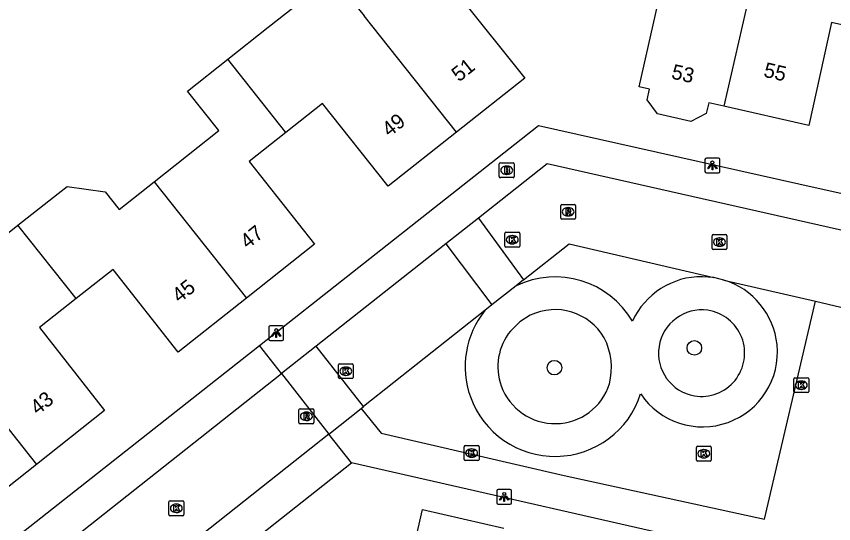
# Model space of a CAD drawing. Extents: x 159628 to 160723, y 388176 to 389416.
# Drawn here: x 160156.9 to 160211.8, y 388642.1 to 388676.2 of the extents above; entities that cross this region are included whole.
import ezdxf

# ---------------------------------------------------------------- set-up
doc = ezdxf.new("R2010")
doc.units = 0
for name, color, linetype in [('IMGEO_Boom', 7, 'Continuous'), ('IMGEO_Brandkraan', 7, 'Continuous'), ('IMGEO_Groenvoorziening', 7, 'Continuous'), ('IMGEO_Kolk', 7, 'Continuous'), ('IMGEO_Lichtpunt', 7, 'Continuous'), ('IMGEO_Pand', 7, 'Continuous'), ('IMGEO_Pand_nummerreeks', 7, 'Continuous'), ('IMGEO_Rijbaan_lokaal_open', 7, 'Continuous'), ('IMGEO_Rioolput', 7, 'Continuous'), ('IMGEO_Voetpad_open', 7, 'Continuous')]:
    doc.layers.add(name, color=color, linetype=linetype)

msp = doc.modelspace()

# ---------------------------------------------------------------- linework, layer by layer
at = {"layer": 'IMGEO_Boom'}
for centre in [(160202.473, 388653.872), (160193.068, 388652.544)]:
    msp.add_circle(centre, 0.489, dxfattribs=at)
at = {"layer": 'IMGEO_Brandkraan'}
for p, q in [((160189.365, 388665.397), (160189.365, 388666.249)), ((160189.44, 388666.323), (160190.292, 388666.323)), ((160189.853, 388666.103), (160189.878, 388666.103)), ((160190.366, 388666.249), (160190.366, 388665.397)), ((160189.876, 388665.543), (160189.851, 388665.543)), ((160190.292, 388665.323), (160189.44, 388665.323))]:
    msp.add_line(p, q, dxfattribs=at)
for points in [[(160189.365, 388665.397), (160189.365, 388666.249)], [(160189.44, 388666.323), (160190.292, 388666.323)], [(160190.366, 388666.249), (160190.366, 388665.397)], [(160189.713, 388666.023), (160189.713, 388665.623), (160189.926, 388665.623)], [(160189.944, 388666.023), (160189.713, 388666.023)], [(160189.892, 388665.942), (160189.838, 388665.942), (160189.838, 388665.866)], [(160189.838, 388665.866), (160189.891, 388665.866)], [(160189.9, 388665.79), (160189.838, 388665.79), (160189.838, 388665.709)], [(160189.838, 388665.709), (160189.9, 388665.709)], [(160190.292, 388665.323), (160189.44, 388665.323)]]:
    msp.add_lwpolyline(points, dxfattribs=at)
for centre, radius, start, end in [((160189.442, 388666.247), 0.0765, 91.552, 178.448), ((160189.442, 388666.247), 0.0765, 91.552, 178.448), ((160190.29, 388666.247), 0.0765, 1.552, 88.448), ((160190.29, 388666.247), 0.0765, 1.552, 88.448), ((160189.893, 388665.904), 0.0379, 267.8285, 90.9355), ((160189.901, 388665.749), 0.0404, 269.8759, 90.5077), ((160189.932, 388665.874), 0.251, 268.6676, 293.5347), ((160189.948, 388665.878), 0.145, 59.4692, 91.5367), ((160189.973, 388665.925), 0.0922, 285.5137, 58.1501), ((160189.978, 388665.733), 0.105, 301.3115, 78.989), ((160189.442, 388665.399), 0.0765, 181.552, 268.448), ((160189.442, 388665.399), 0.0765, 181.552, 268.448), ((160190.29, 388665.399), 0.0765, 271.552, 358.448), ((160190.29, 388665.399), 0.0765, 271.552, 358.448)]:
    msp.add_arc(centre, radius, start, end, dxfattribs=at)
for centre, major_axis, ratio, start_param, end_param in [((160189.852, 388665.823), (-0.387, 0.002), 0.722429, 4.712389, 7.853982), ((160189.877, 388665.823), (-0.39, 0.002), 0.717154, 1.570796, 4.712389)]:
    msp.add_ellipse(centre, major_axis=major_axis, ratio=ratio, start_param=start_param, end_param=end_param, dxfattribs=at)
at = {"layer": 'IMGEO_Groenvoorziening'}
msp.add_lwpolyline([(160191.445, 388656.071), (160190.749, 388655.637), (160190.112, 388655.01)], dxfattribs=at)
for centre, radius, start, end in [((160193.107, 388652.614), 3.835, 30.3293, 115.6727), ((160202.978, 388653.517), 2.914, 82.0671, 260.1206), ((160202.94, 388653.523), 2.913, 260.8691, 81.3185), ((160193.087, 388652.618), 3.818, 141.2063, 199.864), ((160192.463, 388652.532), 4.439, 345.8967, 27.0554), ((160193.111, 388652.617), 3.839, 199.7252, 342.3074)]:
    msp.add_arc(centre, radius, start, end, dxfattribs=at)
at = {"layer": 'IMGEO_Kolk'}
for p, q in [((160189.735, 388660.724), (160189.735, 388661.576)), ((160189.81, 388661.65), (160190.662, 388661.65)), ((160190.223, 388661.43), (160190.248, 388661.43)), ((160190.736, 388661.576), (160190.736, 388660.724)), ((160203.661, 388660.565), (160203.661, 388661.417)), ((160203.736, 388661.491), (160204.588, 388661.491)), ((160204.149, 388661.271), (160204.174, 388661.271)), ((160204.662, 388661.417), (160204.662, 388660.565)), ((160190.662, 388660.65), (160189.81, 388660.65)), ((160190.246, 388660.87), (160190.221, 388660.87)), ((160204.172, 388660.711), (160204.147, 388660.711)), ((160204.588, 388660.491), (160203.736, 388660.491)), ((160178.551, 388651.88), (160178.551, 388652.732)), ((160178.626, 388652.806), (160179.478, 388652.806)), ((160179.039, 388652.586), (160179.064, 388652.586)), ((160179.552, 388652.732), (160179.552, 388651.88)), ((160179.478, 388651.806), (160178.626, 388651.806)), ((160179.062, 388652.026), (160179.037, 388652.026)), ((160209.233, 388651.864), (160210.085, 388651.864)), ((160209.158, 388650.938), (160209.158, 388651.79)), ((160209.646, 388651.644), (160209.671, 388651.644)), ((160210.159, 388651.79), (160210.159, 388650.938)), ((160210.085, 388650.864), (160209.233, 388650.864)), ((160209.669, 388651.084), (160209.644, 388651.084)), ((160187.002, 388646.376), (160187.002, 388647.228)), ((160187.077, 388647.302), (160187.929, 388647.302)), ((160187.49, 388647.082), (160187.515, 388647.082)), ((160188.003, 388647.228), (160188.003, 388646.376)), ((160202.607, 388646.333), (160202.607, 388647.185)), ((160202.682, 388647.259), (160203.534, 388647.259)), ((160203.095, 388647.039), (160203.12, 388647.039)), ((160203.608, 388647.185), (160203.608, 388646.333)), ((160187.513, 388646.522), (160187.488, 388646.522)), ((160203.118, 388646.479), (160203.093, 388646.479)), ((160187.929, 388646.302), (160187.077, 388646.302)), ((160203.534, 388646.259), (160202.682, 388646.259)), ((160167.236, 388643.585), (160168.088, 388643.585)), ((160167.161, 388642.659), (160167.161, 388643.511)), ((160167.649, 388643.365), (160167.674, 388643.365)), ((160168.162, 388643.511), (160168.162, 388642.659)), ((160168.088, 388642.585), (160167.236, 388642.585)), ((160167.672, 388642.805), (160167.647, 388642.805))]:
    msp.add_line(p, q, dxfattribs=at)
for points in [[(160189.735, 388660.724), (160189.735, 388661.576)], [(160189.81, 388661.65), (160190.662, 388661.65)], [(160190.056, 388661.35), (160190.179, 388661.35), (160190.179, 388661.199), (160190.309, 388661.35), (160190.473, 388661.35), (160190.327, 388661.199), (160190.48, 388660.95), (160190.328, 388660.95), (160190.243, 388661.114), (160190.179, 388661.047), (160190.179, 388660.95), (160190.056, 388660.95), (160190.056, 388661.35)], [(160190.736, 388661.576), (160190.736, 388660.724)], [(160203.661, 388660.565), (160203.661, 388661.417)], [(160203.736, 388661.491), (160204.588, 388661.491)], [(160203.982, 388661.191), (160204.105, 388661.191), (160204.105, 388661.04), (160204.235, 388661.191), (160204.399, 388661.191), (160204.253, 388661.04), (160204.406, 388660.791), (160204.254, 388660.791), (160204.169, 388660.955), (160204.105, 388660.888), (160204.105, 388660.791), (160203.982, 388660.791), (160203.982, 388661.191)], [(160204.662, 388661.417), (160204.662, 388660.565)], [(160190.662, 388660.65), (160189.81, 388660.65)], [(160204.588, 388660.491), (160203.736, 388660.491)], [(160178.551, 388651.88), (160178.551, 388652.732)], [(160178.626, 388652.806), (160179.478, 388652.806)], [(160178.872, 388652.506), (160178.995, 388652.506), (160178.995, 388652.355), (160179.125, 388652.506), (160179.289, 388652.506), (160179.143, 388652.355), (160179.296, 388652.106), (160179.144, 388652.106), (160179.059, 388652.27), (160178.995, 388652.203), (160178.995, 388652.106), (160178.872, 388652.106), (160178.872, 388652.506)], [(160179.552, 388652.732), (160179.552, 388651.88)], [(160179.478, 388651.806), (160178.626, 388651.806)], [(160209.233, 388651.864), (160210.085, 388651.864)], [(160209.158, 388650.938), (160209.158, 388651.79)], [(160209.479, 388651.564), (160209.602, 388651.564), (160209.602, 388651.413), (160209.732, 388651.564), (160209.896, 388651.564), (160209.75, 388651.413), (160209.903, 388651.164), (160209.751, 388651.164), (160209.666, 388651.328), (160209.602, 388651.261), (160209.602, 388651.164), (160209.479, 388651.164), (160209.479, 388651.564)], [(160210.159, 388651.79), (160210.159, 388650.938)], [(160210.085, 388650.864), (160209.233, 388650.864)], [(160187.002, 388646.376), (160187.002, 388647.228)], [(160187.077, 388647.302), (160187.929, 388647.302)], [(160187.323, 388647.002), (160187.446, 388647.002), (160187.446, 388646.851), (160187.576, 388647.002), (160187.74, 388647.002), (160187.594, 388646.851), (160187.747, 388646.602), (160187.595, 388646.602), (160187.51, 388646.766), (160187.446, 388646.699), (160187.446, 388646.602), (160187.323, 388646.602), (160187.323, 388647.002)], [(160188.003, 388647.228), (160188.003, 388646.376)], [(160202.607, 388646.333), (160202.607, 388647.185)], [(160202.682, 388647.259), (160203.534, 388647.259)], [(160202.928, 388646.959), (160203.051, 388646.959), (160203.051, 388646.808), (160203.181, 388646.959), (160203.345, 388646.959), (160203.199, 388646.808), (160203.352, 388646.559), (160203.2, 388646.559), (160203.115, 388646.723), (160203.051, 388646.656), (160203.051, 388646.559), (160202.928, 388646.559), (160202.928, 388646.959)], [(160203.608, 388647.185), (160203.608, 388646.333)], [(160187.929, 388646.302), (160187.077, 388646.302)], [(160203.534, 388646.259), (160202.682, 388646.259)], [(160167.236, 388643.585), (160168.088, 388643.585)], [(160167.161, 388642.659), (160167.161, 388643.511)], [(160167.482, 388643.285), (160167.605, 388643.285), (160167.605, 388643.134), (160167.735, 388643.285), (160167.899, 388643.285), (160167.753, 388643.134), (160167.906, 388642.885), (160167.754, 388642.885), (160167.669, 388643.049), (160167.605, 388642.982), (160167.605, 388642.885), (160167.482, 388642.885), (160167.482, 388643.285)], [(160168.162, 388643.511), (160168.162, 388642.659)], [(160168.088, 388642.585), (160167.236, 388642.585)]]:
    msp.add_lwpolyline(points, dxfattribs=at)
for centre, start, end in [((160189.812, 388661.574), 91.552, 178.448), ((160189.812, 388661.574), 91.552, 178.448), ((160190.66, 388661.574), 1.552, 88.448), ((160190.66, 388661.574), 1.552, 88.448), ((160203.738, 388661.415), 91.552, 178.448), ((160203.738, 388661.415), 91.552, 178.448), ((160204.586, 388661.415), 1.552, 88.448), ((160204.586, 388661.415), 1.552, 88.448), ((160189.812, 388660.726), 181.552, 268.448), ((160189.812, 388660.726), 181.552, 268.448), ((160190.66, 388660.726), 271.552, 358.448), ((160190.66, 388660.726), 271.552, 358.448), ((160203.738, 388660.567), 181.552, 268.448), ((160203.738, 388660.567), 181.552, 268.448), ((160204.586, 388660.567), 271.552, 358.448), ((160204.586, 388660.567), 271.552, 358.448), ((160178.628, 388652.73), 91.552, 178.448), ((160178.628, 388652.73), 91.552, 178.448), ((160179.476, 388652.73), 1.552, 88.448), ((160179.476, 388652.73), 1.552, 88.448), ((160178.628, 388651.882), 181.552, 268.448), ((160178.628, 388651.882), 181.552, 268.448), ((160179.476, 388651.882), 271.552, 358.448), ((160179.476, 388651.882), 271.552, 358.448), ((160209.235, 388651.788), 91.552, 178.448), ((160209.235, 388651.788), 91.552, 178.448), ((160210.083, 388651.788), 1.552, 88.448), ((160210.083, 388651.788), 1.552, 88.448), ((160209.235, 388650.94), 181.552, 268.448), ((160209.235, 388650.94), 181.552, 268.448), ((160210.083, 388650.94), 271.552, 358.448), ((160210.083, 388650.94), 271.552, 358.448), ((160187.079, 388647.226), 91.552, 178.448), ((160187.079, 388647.226), 91.552, 178.448), ((160187.927, 388647.226), 1.552, 88.448), ((160187.927, 388647.226), 1.552, 88.448), ((160202.684, 388647.183), 91.552, 178.448), ((160202.684, 388647.183), 91.552, 178.448), ((160203.532, 388647.183), 1.552, 88.448), ((160203.532, 388647.183), 1.552, 88.448), ((160187.079, 388646.378), 181.552, 268.448), ((160187.079, 388646.378), 181.552, 268.448), ((160187.927, 388646.378), 271.552, 358.448), ((160187.927, 388646.378), 271.552, 358.448), ((160202.684, 388646.335), 181.552, 268.448), ((160202.684, 388646.335), 181.552, 268.448), ((160203.532, 388646.335), 271.552, 358.448), ((160203.532, 388646.335), 271.552, 358.448), ((160167.238, 388643.509), 91.552, 178.448), ((160167.238, 388643.509), 91.552, 178.448), ((160168.086, 388643.509), 1.552, 88.448), ((160168.086, 388643.509), 1.552, 88.448), ((160167.238, 388642.661), 181.552, 268.448), ((160167.238, 388642.661), 181.552, 268.448), ((160168.086, 388642.661), 271.552, 358.448), ((160168.086, 388642.661), 271.552, 358.448)]:
    msp.add_arc(centre, 0.0765, start, end, dxfattribs=at)
for centre, major_axis, ratio, start_param, end_param in [((160190.222, 388661.15), (-0.387, 0.002), 0.722429, 4.712389, 7.853982), ((160190.247, 388661.15), (-0.39, 0.002), 0.717154, 1.570796, 4.712389), ((160204.148, 388660.991), (-0.387, 0.002), 0.722429, 4.712389, 7.853982), ((160204.173, 388660.991), (-0.39, 0.002), 0.717154, 1.570796, 4.712389), ((160179.038, 388652.306), (-0.387, 0.002), 0.722429, 4.712389, 7.853982), ((160179.063, 388652.306), (-0.39, 0.002), 0.717154, 1.570796, 4.712389), ((160209.645, 388651.364), (-0.387, 0.002), 0.722429, 4.712389, 7.853982), ((160209.67, 388651.364), (-0.39, 0.002), 0.717154, 1.570796, 4.712389), ((160187.489, 388646.802), (-0.387, 0.002), 0.722429, 4.712389, 7.853982), ((160187.514, 388646.802), (-0.39, 0.002), 0.717154, 1.570796, 4.712389), ((160203.094, 388646.759), (-0.387, 0.002), 0.722429, 4.712389, 7.853982), ((160203.119, 388646.759), (-0.39, 0.002), 0.717154, 1.570796, 4.712389), ((160167.648, 388643.085), (-0.387, 0.002), 0.722429, 4.712389, 7.853982), ((160167.673, 388643.085), (-0.39, 0.002), 0.717154, 1.570796, 4.712389)]:
    msp.add_ellipse(centre, major_axis=major_axis, ratio=ratio, start_param=start_param, end_param=end_param, dxfattribs=at)
at = {"layer": 'IMGEO_Lichtpunt'}
for p, q in [((160204.087, 388666.643), (160203.279, 388666.643)), ((160204.087, 388666.643), (160203.279, 388666.643)), ((160203.185, 388666.548), (160203.185, 388665.741)), ((160203.185, 388666.548), (160203.185, 388665.741)), ((160204.181, 388665.741), (160204.181, 388666.548)), ((160204.181, 388665.741), (160204.181, 388666.548)), ((160203.279, 388665.647), (160204.087, 388665.647)), ((160203.279, 388665.647), (160204.087, 388665.647)), ((160173.876, 388655.273), (160173.876, 388654.466)), ((160173.876, 388655.273), (160173.876, 388654.466)), ((160174.778, 388655.368), (160173.97, 388655.368)), ((160174.778, 388655.368), (160173.97, 388655.368)), ((160174.872, 388654.466), (160174.872, 388655.273)), ((160174.872, 388654.466), (160174.872, 388655.273)), ((160173.97, 388654.372), (160174.778, 388654.372)), ((160173.97, 388654.372), (160174.778, 388654.372)), ((160189.195, 388644.257), (160189.195, 388643.45)), ((160189.195, 388644.257), (160189.195, 388643.45)), ((160190.097, 388644.352), (160189.289, 388644.352)), ((160190.097, 388644.352), (160189.289, 388644.352)), ((160190.191, 388643.45), (160190.191, 388644.257)), ((160190.191, 388643.45), (160190.191, 388644.257)), ((160189.289, 388643.356), (160190.097, 388643.356)), ((160189.289, 388643.356), (160190.097, 388643.356))]:
    msp.add_line(p, q, dxfattribs=at)
for points in [[(160203.559, 388666.212), (160203.598, 388666.184), (160203.41, 388665.922), (160203.372, 388665.949), (160203.559, 388666.212)], [(160203.661, 388666.164), (160203.708, 388666.164), (160203.708, 388665.842), (160203.661, 388665.842), (160203.661, 388666.164)], [(160203.771, 388666.184), (160203.809, 388666.211), (160203.996, 388665.949), (160203.957, 388665.921), (160203.771, 388666.184)], [(160174.25, 388654.937), (160174.289, 388654.909), (160174.101, 388654.647), (160174.063, 388654.674), (160174.25, 388654.937)], [(160174.352, 388654.889), (160174.399, 388654.889), (160174.399, 388654.567), (160174.352, 388654.567), (160174.352, 388654.889)], [(160174.462, 388654.909), (160174.5, 388654.936), (160174.687, 388654.674), (160174.648, 388654.646), (160174.462, 388654.909)], [(160189.569, 388643.921), (160189.608, 388643.893), (160189.42, 388643.631), (160189.382, 388643.658), (160189.569, 388643.921)], [(160189.671, 388643.873), (160189.718, 388643.873), (160189.718, 388643.551), (160189.671, 388643.551), (160189.671, 388643.873)], [(160189.781, 388643.893), (160189.819, 388643.92), (160190.006, 388643.658), (160189.967, 388643.63), (160189.781, 388643.893)]]:
    msp.add_lwpolyline(points, dxfattribs=at)
for centre in [(160203.684, 388666.346), (160174.375, 388655.071), (160189.694, 388644.055)]:
    msp.add_circle(centre, 0.0994, dxfattribs=at)
for centre, start, end in [((160203.279, 388666.548), 90, 180), ((160203.279, 388666.548), 90, 180), ((160204.087, 388666.548), 0, 90), ((160204.087, 388666.548), 0, 90), ((160203.279, 388665.741), 180, 270), ((160203.279, 388665.741), 180, 270), ((160204.087, 388665.741), 270, 0), ((160204.087, 388665.741), 270, 360), ((160173.97, 388655.273), 90, 180), ((160173.97, 388655.273), 90, 180), ((160174.778, 388655.273), 0, 90), ((160174.778, 388655.273), 0, 90), ((160173.97, 388654.466), 180, 270), ((160173.97, 388654.466), 180, 270), ((160174.778, 388654.466), 270, 0), ((160174.778, 388654.466), 270, 360), ((160189.289, 388644.257), 90, 180), ((160189.289, 388644.257), 90, 180), ((160190.097, 388644.257), 0, 90), ((160190.097, 388644.257), 0, 90), ((160189.289, 388643.45), 180, 270), ((160189.289, 388643.45), 180, 270), ((160190.097, 388643.45), 270, 0), ((160190.097, 388643.45), 270, 360)]:
    msp.add_arc(centre, 0.0946, start, end, dxfattribs=at)
at = {"layer": 'IMGEO_Pand'}
for points in [[(160207.406, 388683.131), (160207.721, 388684.525), (160213.216, 388683.249), (160212.892, 388681.855), (160216.278, 388681.068), (160214.876, 388675.037), (160211.68, 388675.76), (160210.166, 388668.826), (160204.464, 388670.132)], [(160207.406, 388683.131), (160206.662, 388679.837), (160204.464, 388670.132)], [(160193.462, 388678.46), (160193.511, 388678.261), (160193.234, 388678.185), (160192.74, 388680.189), (160188.756, 388679.203), (160186.674, 388677.55), (160191.072, 388672.005), (160186.483, 388668.375)], [(160204.464, 388670.132), (160203.441, 388670.366), (160203.274, 388669.635), (160202.23, 388669.105), (160200.003, 388669.616), (160199.295, 388670.558), (160199.46, 388671.278), (160198.758, 388671.439), (160200.341, 388678.395), (160196.628, 388679.266), (160193.462, 388678.46)], [(160171.119, 388673.288), (160173.83, 388675.434), (160178.161, 388678.862), (160180.288, 388676.212)], [(160186.483, 388668.375), (160180.288, 388676.212)], [(160166.175, 388665.043), (160170.524, 388668.485), (160168.416, 388671.149), (160171.119, 388673.288)], [(160175.017, 388668.358), (160171.119, 388673.288)], [(160186.483, 388668.375), (160181.891, 388664.743), (160177.484, 388670.313), (160175.017, 388668.358)], [(160175.017, 388668.358), (160172.554, 388666.405), (160176.955, 388660.844), (160172.375, 388657.216)], [(160157.014, 388662.125), (160159.718, 388664.265), (160160.315, 388664.738), (160162.875, 388664.372), (160163.819, 388663.179), (160166.175, 388665.043)], [(160166.175, 388665.043), (160172.375, 388657.216)], [(160152.062, 388653.873), (160150.377, 388656.002), (160154.589, 388659.336), (160154.166, 388659.871), (160157.014, 388662.125)], [(160160.929, 388657.188), (160157.014, 388662.125)], [(160172.375, 388657.216), (160167.785, 388653.579), (160163.405, 388659.139), (160160.929, 388657.188)], [(160160.929, 388657.188), (160158.455, 388655.239), (160162.839, 388649.673), (160158.259, 388646.04)], [(160158.259, 388646.04), (160153.697, 388642.42), (160149.32, 388648.01), (160145.98, 388645.377), (160142.877, 388649.297), (160142.079, 388650.306), (160145.605, 388653.096), (160147.714, 388650.432), (160152.062, 388653.873)], [(160152.062, 388653.873), (160158.259, 388646.04)], [(160177.551, 388637.247), (160180.215, 388639.358), (160183.217, 388638.676), (160184.197, 388642.995), (160189.672, 388641.749)]]:
    msp.add_lwpolyline(points, dxfattribs=at)
at = {"layer": 'IMGEO_Rijbaan_lokaal_open'}
for points in [[(160214.304, 388661.344), (160192.579, 388666.247), (160187.96, 388662.596)], [(160187.96, 388662.596), (160185.781, 388660.874)], [(160187.96, 388662.596), (160190.999, 388658.454)], [(160185.781, 388660.874), (160177.065, 388653.985)], [(160185.781, 388660.874), (160188.864, 388656.76)], [(160190.999, 388658.454), (160194.054, 388660.865), (160203.78, 388658.598)], [(160190.999, 388658.454), (160190.491, 388658.053)], [(160204.458, 388658.44), (160203.78, 388658.598)], [(160204.458, 388658.44), (160210.607, 388657.006)], [(160190.491, 388658.053), (160188.864, 388656.76)], [(160188.864, 388656.76), (160188.397, 388656.388)], [(160210.607, 388657.006), (160213.177, 388656.407)], [(160188.397, 388656.388), (160180.247, 388649.923)], [(160177.065, 388653.985), (160174.736, 388652.146)], [(160180.247, 388649.923), (160177.065, 388653.985)], [(160144.488, 388628.243), (160174.736, 388652.146)], [(160174.736, 388652.146), (160177.907, 388648.074)], [(160177.907, 388648.074), (160180.093, 388649.801)], [(160180.093, 388649.801), (160180.247, 388649.923)], [(160177.907, 388648.074), (160147.712, 388624.163)]]:
    msp.add_lwpolyline(points, dxfattribs=at)
at = {"layer": 'IMGEO_Rioolput'}
for p, q in [((160193.489, 388662.602), (160193.489, 388663.454)), ((160193.564, 388663.528), (160194.416, 388663.528)), ((160194.49, 388663.454), (160194.49, 388662.602)), ((160193.977, 388663.308), (160194.002, 388663.308)), ((160194.416, 388662.528), (160193.564, 388662.528)), ((160194, 388662.748), (160193.975, 388662.748)), ((160175.903, 388648.846), (160175.903, 388649.698)), ((160175.978, 388649.772), (160176.83, 388649.772)), ((160176.904, 388649.698), (160176.904, 388648.846)), ((160176.391, 388649.552), (160176.416, 388649.552)), ((160176.83, 388648.772), (160175.978, 388648.772)), ((160176.414, 388648.992), (160176.389, 388648.992))]:
    msp.add_line(p, q, dxfattribs=at)
for points in [[(160193.489, 388662.602), (160193.489, 388663.454)], [(160193.564, 388663.528), (160194.416, 388663.528)], [(160194.49, 388663.454), (160194.49, 388662.602)], [(160194.078, 388663.226), (160193.826, 388663.228), (160193.826, 388662.828)], [(160193.826, 388662.828), (160193.95, 388662.828), (160193.95, 388662.99), (160193.961, 388662.99)], [(160194.004, 388663.147), (160193.95, 388663.147), (160193.95, 388663.066)], [(160193.95, 388663.066), (160194.002, 388663.066)], [(160194.008, 388662.961), (160194.079, 388662.828), (160194.219, 388662.828), (160194.154, 388662.954)], [(160194.416, 388662.528), (160193.564, 388662.528)], [(160175.903, 388648.846), (160175.903, 388649.698)], [(160175.978, 388649.772), (160176.83, 388649.772)], [(160176.904, 388649.698), (160176.904, 388648.846)], [(160176.492, 388649.47), (160176.24, 388649.472), (160176.24, 388649.072)], [(160176.24, 388649.072), (160176.364, 388649.072), (160176.364, 388649.234), (160176.375, 388649.234)], [(160176.418, 388649.391), (160176.364, 388649.391), (160176.364, 388649.31)], [(160176.364, 388649.31), (160176.416, 388649.31)], [(160176.422, 388649.205), (160176.493, 388649.072), (160176.633, 388649.072), (160176.568, 388649.198)], [(160176.83, 388648.772), (160175.978, 388648.772)]]:
    msp.add_lwpolyline(points, dxfattribs=at)
for centre, radius, start, end in [((160193.566, 388663.452), 0.0765, 91.552, 178.448), ((160193.566, 388663.452), 0.0765, 91.552, 178.448), ((160194.414, 388663.452), 0.0765, 1.552, 88.448), ((160194.414, 388663.452), 0.0765, 1.552, 88.448), ((160193.96, 388662.937), 0.0533, 26.0293, 88.6989), ((160193.986, 388663.255), 0.19, 274.7715, 282.9687), ((160194.01, 388663.051), 0.0964, 77.0061, 93.1865), ((160194.024, 388663.108), 0.0378, 276.6634, 79.6772), ((160194.077, 388663.116), 0.109, 350.3612, 89.416), ((160194.075, 388663.116), 0.112, 277.5842, 350.9817), ((160194.059, 388662.901), 0.108, 29.5134, 73.7905), ((160193.566, 388662.604), 0.0765, 181.552, 268.448), ((160193.566, 388662.604), 0.0765, 181.552, 268.448), ((160194.414, 388662.604), 0.0765, 271.552, 358.448), ((160194.414, 388662.604), 0.0765, 271.552, 358.448), ((160175.98, 388649.696), 0.0765, 91.552, 178.448), ((160175.98, 388649.696), 0.0765, 91.552, 178.448), ((160176.828, 388649.696), 0.0765, 1.552, 88.448), ((160176.828, 388649.696), 0.0765, 1.552, 88.448), ((160176.374, 388649.181), 0.0533, 26.0293, 88.6989), ((160176.4, 388649.499), 0.19, 274.7715, 282.9687), ((160176.424, 388649.295), 0.0964, 77.0061, 93.1865), ((160176.438, 388649.352), 0.0378, 276.6634, 79.6772), ((160176.491, 388649.36), 0.109, 350.3612, 89.416), ((160176.489, 388649.36), 0.112, 277.5842, 350.9817), ((160176.473, 388649.145), 0.108, 29.5134, 73.7905), ((160175.98, 388648.848), 0.0765, 181.552, 268.448), ((160175.98, 388648.848), 0.0765, 181.552, 268.448), ((160176.828, 388648.848), 0.0765, 271.552, 358.448), ((160176.828, 388648.848), 0.0765, 271.552, 358.448)]:
    msp.add_arc(centre, radius, start, end, dxfattribs=at)
for centre, major_axis, ratio, start_param, end_param in [((160193.976, 388663.028), (-0.387, 0.002), 0.722429, 4.712389, 7.853982), ((160194.001, 388663.028), (-0.39, 0.002), 0.717154, 1.570796, 4.712389), ((160176.39, 388649.272), (-0.387, 0.002), 0.722429, 4.712389, 7.853982), ((160176.415, 388649.272), (-0.39, 0.002), 0.717154, 1.570796, 4.712389)]:
    msp.add_ellipse(centre, major_axis=major_axis, ratio=ratio, start_param=start_param, end_param=end_param, dxfattribs=at)
at = {"layer": 'IMGEO_Voetpad_open'}
for points in [[(160173.259, 388654.04), (160191.992, 388668.837), (160209.49, 388664.912), (160214.412, 388663.806)], [(160203.78, 388658.598), (160203.02, 388658.663)], [(160180.093, 388649.801), (160181.423, 388648.135), (160193.729, 388645.303), (160207.191, 388642.357), (160210.607, 388657.006)], [(160129.548, 388619.513), (160148.891, 388634.816), (160151.458, 388636.871), (160173.259, 388654.04)], [(160174.736, 388652.146), (160173.259, 388654.04)], [(160179.424, 388646.134), (160177.907, 388648.074)], [(160135.781, 388611.645), (160143.897, 388618.059), (160153.548, 388625.685), (160179.424, 388646.134)], [(160205.792, 388640.146), (160179.424, 388646.134)]]:
    msp.add_lwpolyline(points, dxfattribs=at)
for centre, radius, start, end in [((160193.107, 388652.616), 6.034, 30.3106, 115.694), ((160202.963, 388653.566), 5.098, 89.3598, 155.7306), ((160202.96, 388653.568), 5.097, 5.9014, 72.9066), ((160193.086, 388652.619), 6.016, 141.2048, 199.8162), ((160203.032, 388653.587), 5.023, 213.9515, 5.7746), ((160193.111, 388652.616), 6.039, 199.7158, 342.3075)]:
    msp.add_arc(centre, radius, start, end, dxfattribs=at)

# ---------------------------------------------------------------- texts
at = {"layer": 'IMGEO_Pand_nummerreeks'}
for s, rotation, p in [('51', 38.3433, (160186.654, 388671.723)), ('53', 347.0741, (160200.875, 388672.002)), ('55', 347.097, (160207.073, 388672.121)), ('49', 38.3433, (160181.975, 388668.022)), ('47', 38.3883, (160172.45, 388660.49)), ('45', 38.3883, (160167.865, 388656.857)), ('43', 38.4283, (160158.34, 388649.321))]:
    msp.add_text(s, height=1, rotation=rotation, dxfattribs=at).set_placement(p)

doc.saveas('drawing.dxf')
